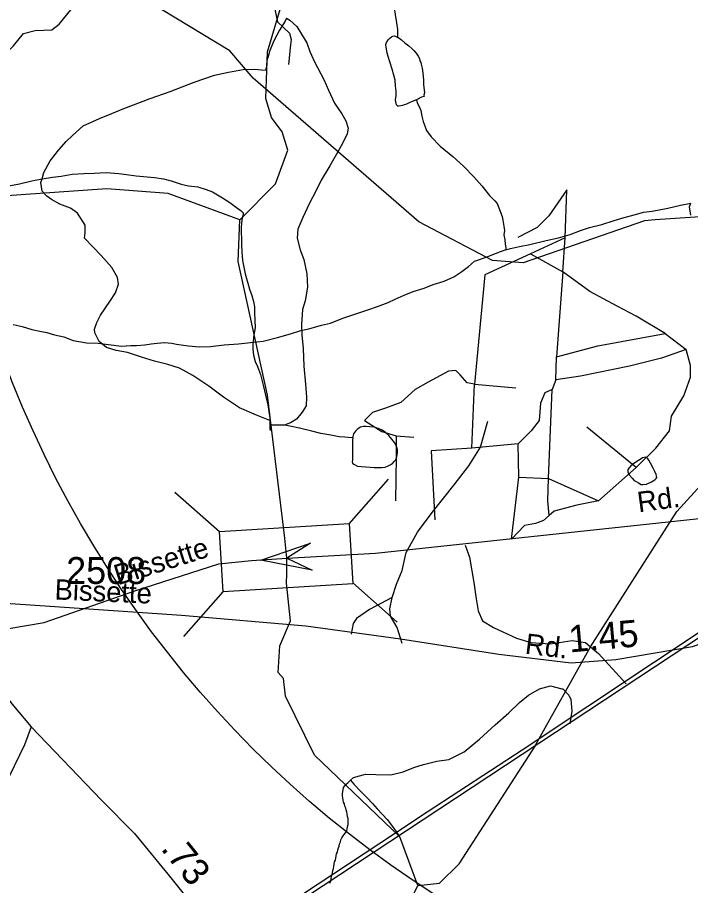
# Model space of a CAD drawing. Extents: x 2169602 to 2449496, y 721995 to 810662.
# Drawn here: x 2410109 to 2413240, y 784209 to 788248 of the extents above; entities that cross this region are included whole.
import ezdxf

# ---------------------------------------------------------------- set-up
doc = ezdxf.new("R2010")
doc.units = 0
doc.layers.add('Default', color=7, linetype='Continuous')

msp = doc.modelspace()

# ---------------------------------------------------------------- linework, layer by layer
at = {"layer": 'Default'}
for p, q in [((2412656.5, 787222), (2412494.7, 787147.9)), ((2412646.4, 787063.6), (2412656.5, 787222)), ((2412494.7, 787147.9), (2412646.4, 787063.6)), ((2412646.4, 787063.6), (2412616, 786669.2)), ((2413121.4, 786777.1), (2413219.1, 786702.9)), ((2412612.7, 786561.3), (2412616, 786669.2)), ((2412221.8, 786244.4), (2412235.3, 786541.1)), ((2412235.3, 786541.1), (2412427.4, 786524.2)), ((2412612.7, 786561.3), (2412595.8, 786517.5)), ((2412579, 786102.9), (2412595.8, 786517.5)), ((2411282.9, 786372.2), (2411283.1, 786350.3)), ((2412986.6, 786153.4), (2412757.5, 786342.2)), ((2411871.4, 786301.7), (2411952.3, 786295)), ((2412437.5, 786264.7), (2412221.8, 786244.4)), ((2412440.8, 786109.6), (2412437.5, 786264.7)), ((2412811.5, 785998.4), (2412986.6, 786153.4)), ((2411651.9, 785892.6), (2411834.7, 786099.4)), ((2412407.1, 785820.3), (2412440.8, 786109.6)), ((2412440.8, 786109.6), (2412579, 786102.9)), ((2412579, 786102.9), (2412811.5, 785998.4)), ((2410841.8, 786039.5), (2411048.6, 785856.7)), ((2411668.9, 785617.2), (2411875.7, 785434.4)), ((2410883.2, 785368.1), (2411065.9, 785574.9)), ((2412512.6, 784851.6), (2412775, 785319))]:
    msp.add_line(p, q, dxfattribs=at)
for points in [[(2406761.9, 781061.2), (2414302.3, 786039.7), (2415401, 786802.3), (2416181.2, 787310.7), (2416190.6, 787317), (2416584.9, 787578.1), (2416617.7, 787599.6), (2417369.9, 788097.5), (2417415.6, 788128), (2417593.4, 788246.6), (2417595.2, 788247.7), (2417692.8, 788313), (2417793.7, 788380.2), (2417928.8, 788470.3), (2418018.5, 788530), (2418360.1, 788757.9), (2418402.7, 788786.3), (2418493.1, 788846.6), (2418613.5, 788926.8), (2419291.2, 789379.1), (2419929.1, 789805.5), (2420305, 790057.7)], [(2406761.9, 781061.2), (2414302.3, 786039.7), (2415401, 786802.3), (2416181.2, 787310.7), (2416190.6, 787317), (2416584.9, 787578.1), (2416617.7, 787599.6), (2417369.9, 788097.5), (2417415.6, 788128), (2417593.4, 788246.6), (2417595.2, 788247.7), (2417692.8, 788313), (2417793.7, 788380.2), (2417928.8, 788470.3), (2418018.5, 788530), (2418360.1, 788757.9), (2418402.7, 788786.3), (2418493.1, 788846.6), (2418613.5, 788926.8), (2419291.2, 789379.1), (2419929.1, 789805.5), (2420305, 790057.7)], [(2411143.9, 787306.2), (2411308.9, 787473.4), (2411367, 787629.7), (2411340.9, 787715.5), (2411290.9, 787782.1), (2411264.9, 787871.2), (2411272.9, 788087.5), (2411353.8, 788364.7), (2411335.8, 788588.2), (2411237.1, 788832.4), (2411208.9, 788971.3)], [(2413075.6, 787305.3), (2413025.8, 787301.9), (2412460.6, 787106.7), (2412318.7, 787116.2), (2411976.7, 787297), (2411205.7, 787965.5), (2411096.8, 788092.4), (2410595.7, 788397.9), (2410378.7, 788461.4), (2409935.8, 788726.3), (2409879, 788770)], [(2411540.2, 788698.9), (2411557.8, 788693.4), (2411574, 788683.2), (2411595.9, 788667.3), (2411624, 788649.7), (2411644.3, 788633.6), (2411664.2, 788617.7), (2411688.6, 788598.2), (2411718.6, 788574.2), (2411743, 788554.2), (2411777, 788518.3), (2411809, 788488.7), (2411833.2, 788455), (2411849.6, 788418.9), (2411857.6, 788384.8), (2411861.5, 788353), (2411863.9, 788321), (2411862.1, 788292.8), (2411866.2, 788261), (2411872.8, 788223.1), (2411876.7, 788191.3), (2411876.9, 788169.4), (2411876.4, 788159.3), (2411875, 788155.1)], [(2411283.2, 788410.3), (2411308.6, 788278), (2411318.8, 788227.1), (2411374.1, 788174.3), (2411383, 788145), (2411379.9, 788120.2), (2411369.7, 788028.5)], [(2409570.7, 788120.5), (2409730.7, 788078.4), (2409828.4, 788071.6), (2410013.7, 788071.6), (2410034, 788058.2), (2410091.2, 788115.5), (2410138.4, 788172.8), (2410192.3, 788186.3), (2410269.8, 788189.6), (2410303.5, 788216.6), (2410397.8, 788334.6), (2410438.3, 788381.8)], [(2411360.4, 788244.3), (2411354.3, 788230.2), (2411328.6, 788187.8), (2411302.6, 788141.8), (2411283.1, 788093.7), (2411273.7, 788059.8), (2411271.4, 788053.7), (2411267.3, 788029.6), (2411267.9, 788017.7), (2411263.6, 788001.7)], [(2411360.4, 788244.3), (2411376.2, 788234.2), (2411408.2, 788204.6), (2411430.5, 788170.4), (2411455.1, 788128.6), (2411468.9, 788088.7), (2411491.4, 788040.7), (2411534.1, 787959.2), (2411556.2, 787909.2), (2411584.1, 787849.4), (2411618.4, 787799.6), (2411637, 787766), (2411647.1, 787732), (2411643.2, 787705.8), (2411623.3, 787663.8), (2411599.7, 787621.6), (2411562.4, 787557.4), (2411522.4, 787491.3), (2411496.8, 787439.2), (2411467, 787383.2), (2411437.3, 787316.8), (2411413.7, 787262.7), (2411409.8, 787220.7), (2411424.6, 787167), (2411440.8, 787121.1), (2411454.7, 787054.9), (2411459, 786993), (2411447.6, 786929), (2411435.7, 786889.1), (2411429.9, 786818.9), (2411432.2, 786771.1), (2411438.9, 786707.2), (2411441.6, 786625.3), (2411449.6, 786541.3), (2411454.1, 786481.1), (2411452.1, 786441.2), (2411434.2, 786411), (2411406.5, 786379.2), (2411378.9, 786361), (2411362.9, 786354.9), (2411352.8, 786350.8)], [(2411964.6, 787863.6), (2411944.5, 787855.7), (2411930.8, 787849.7), (2411918.7, 787843.4), (2411908.6, 787841.7), (2411900.2, 787837.3), (2411892.6, 787835.6), (2411882.8, 787835.4), (2411878.7, 787835.3), (2411874.8, 787837.5), (2411872.3, 787841.5), (2411868.4, 787855.5), (2411868.2, 787865.2), (2411870.5, 787883.2), (2411870.3, 787905.1), (2411868, 787929.3), (2411865.8, 787955.2), (2411859.6, 787979.3), (2411852, 788007.2), (2411841.6, 788041.3), (2411833.2, 788065.2), (2411829.3, 788082.8), (2411823.5, 788108.9), (2411822.9, 788121.1), (2411825, 788131), (2411833, 788143.1), (2411841.2, 788150.9), (2411849, 788157), (2411854.7, 788160.9), (2411862.7, 788161.4), (2411875, 788155.1)], [(2411875, 788155.1), (2411878.7, 788155.3), (2411895.1, 788143.5), (2411911.1, 788129.3), (2411929.1, 788115.6), (2411943.3, 788103.7), (2411953.5, 788093.7), (2411963, 788081.7), (2411973, 788068), (2411979.2, 788055.8), (2411981.2, 788045.7), (2411985.5, 788037.8), (2411987.6, 788029.7), (2411991.3, 788011.7), (2411996, 787975.7), (2411997.8, 787951.9), (2411997.8, 787934.1), (2412000.3, 787910.2), (2412002.1, 787896.1), (2412000.1, 787886.2), (2412000.5, 787880.1), (2411988.2, 787875.9), (2411968.7, 787865.8), (2411964.6, 787863.6)], [(2410224.8, 787496), (2410232.8, 787526), (2410262.4, 787580.3), (2410301.9, 787632.4), (2410336, 787670.6), (2410365.7, 787698.6), (2410415.1, 787743), (2410491, 787777.4), (2410549.2, 787799.9), (2410605, 787823.8), (2410726.6, 787870.8), (2410820.5, 787903.2), (2410932.1, 787946), (2411026, 787978.5), (2411091.6, 787992.9), (2411159.7, 788005.3), (2411213.6, 788007.3), (2411243.9, 788003.5), (2411263.6, 788001.7)], [(2411964.6, 787863.6), (2411968.5, 787849.6), (2411976.5, 787835.9), (2411984.7, 787814), (2411990.7, 787787.9), (2411996.8, 787763.9), (2412005.2, 787738.2), (2412011.2, 787722.3), (2412033.3, 787692.2), (2412075.8, 787648.5), (2412133.6, 787600.8), (2412183.8, 787555.1), (2412232.2, 787505.6), (2412268.5, 787463.6), (2412305, 787419.9), (2412329.2, 787394), (2412340.7, 787382.1), (2412363, 787322.3), (2412367.3, 787304.2), (2412371.6, 787276.4), (2412373.7, 787256.2), (2412371.6, 787236.2), (2412375.7, 787212.5), (2412378, 787192.3), (2412380.5, 787176.5), (2412380.1, 787166.4)], [(2410035.6, 783234.1), (2410230.6, 783368), (2410305, 783421.7), (2411226.1, 784031.5), (2411862.4, 784451.9), (2412015.1, 784553), (2412456.4, 784840.3), (2413068.1, 785247.3), (2413223.7, 785350.7), (2413792.3, 785730.2), (2413834, 785757.8), (2413873.3, 785784.2), (2414196.9, 785999.9), (2414302.7, 786070.4), (2414333.7, 786091.1), (2414411, 786142.6), (2414735.2, 786358.6), (2414888.9, 786461.1), (2414965.8, 786512.4), (2415401, 786802.3), (2416181.2, 787310.7), (2416190.6, 787317), (2416585.1, 787578.1)], [(2410224.8, 787496), (2410273, 787504.1), (2410312.8, 787508.6), (2410364.7, 787518.6), (2410418.6, 787521), (2410466.6, 787523.5), (2410522.6, 787525.6), (2410580.6, 787522.1), (2410616.7, 787516.2), (2410662.4, 787510.5), (2410746.7, 787503.1), (2410788.5, 787497.1), (2410824.8, 787487.2), (2410870.5, 787471.8), (2410905, 787463.7), (2410948.9, 787459.9), (2410986.6, 787446.5), (2411016.7, 787436.3), (2411063.3, 787408.6), (2411096.9, 787386.8), (2411127.5, 787363.1), (2411149.4, 787347.3), (2411161.5, 787337.4)], [(2409364.2, 787279.3), (2409386.6, 787285.2), (2409428.2, 787295.5), (2409476.2, 787303.7), (2409552.1, 787322.2), (2409609.7, 787334.6), (2409663.8, 787350.8), (2409711.6, 787369.1), (2409753.4, 787383.5), (2409811.4, 787397.8), (2409869.3, 787415.8), (2409915.6, 787430.4), (2409967.3, 787444.4), (2410005, 787455), (2410045.2, 787459), (2410118.6, 787473.5), (2410176.6, 787487.8), (2410224.8, 787496)], [(2411282.9, 786372.2), (2411220.6, 786397.9), (2411142.4, 786431.6), (2411068.2, 786481), (2410999.7, 786532.7), (2410925.7, 786582.4), (2410863.6, 786615.7), (2410809.6, 786633.6), (2410747.3, 786649.2), (2410687.2, 786666.7), (2410621.2, 786688.5), (2410569.3, 786698.4), (2410523, 786711.8), (2410488.9, 786739.7), (2410468.8, 786779.7), (2410468.4, 786797.6), (2410478.7, 786827.7), (2410496.1, 786861.9), (2410539.6, 786925.9), (2410565.8, 786966.2), (2410579.4, 787006.4), (2410575.3, 787038.2), (2410549.2, 787083.9), (2410498.8, 787139.8), (2410422.1, 787221.1), (2410423.9, 787245.2), (2410424.1, 787281.3), (2410389.5, 787336.8), (2410355.7, 787360.6), (2410307.3, 787378.5), (2410267.5, 787400.3), (2410245.5, 787416.1), (2410225.2, 787439.9), (2410218.7, 787479.9), (2410224.8, 787496)], [(2411143.9, 787306.2), (2410809.8, 787427.8), (2410525.8, 787450), (2410059.8, 787418.1)], [(2412656.5, 787222), (2412664.9, 787446.2), (2412580.7, 787324.9), (2412526.8, 787270.9), (2412435.8, 787223.7)], [(2412380.1, 787166.4), (2412402.4, 787172.4), (2412444, 787182.7), (2412492, 787190.8), (2412567.9, 787209.4), (2412625.5, 787221.8), (2412679.6, 787238), (2412727.4, 787256.3), (2412769.2, 787270.7), (2412827.3, 787285), (2412885.1, 787303), (2412931.4, 787317.5), (2412983.1, 787331.6), (2413020.8, 787342.1), (2413061, 787346.2), (2413134.4, 787360.6), (2413192.5, 787375), (2413240.7, 787383.1)], [(2413241.1, 787327.1), (2413234.5, 787367), (2413240.7, 787383.1)], [(2411887.3, 784436.4), (2411490.8, 784815.9), (2411355.9, 785090.9), (2411346.9, 785173.1), (2411321.9, 785199.8), (2411329.9, 785324.4), (2411378.9, 785441.4), (2411361, 785616.3), (2411361.7, 785658.9), (2411362.5, 785731.5), (2411353.7, 785824.6), (2411272.9, 786490), (2411135.9, 787112.8), (2411143.9, 787306.2)], [(2411161.5, 787337.4), (2411159.5, 787333.2), (2411153.5, 787305.3), (2411150, 787271.3), (2411150, 787245.4), (2411151.9, 787221.1), (2411152.1, 787189.5), (2411152.3, 787157.4), (2411156.6, 787117.4), (2411162.7, 787085.2), (2411168.9, 787055.5), (2411181.2, 787011.5), (2411189.2, 786983.5), (2411199.4, 786953.6), (2411207.6, 786925.6), (2411212.2, 786901.7), (2411211.7, 786873.8), (2411214.2, 786839.8), (2411214.4, 786803.6), (2411208.7, 786771.6), (2411204.8, 786727.6), (2411204.6, 786703.7), (2411206.8, 786675.8), (2411214.8, 786647.8), (2411225.3, 786623.9), (2411239.4, 786586.1), (2411254, 786530), (2411263.8, 786490.3), (2411274.5, 786446.2), (2411278.4, 786414.3), (2411282.9, 786384.4), (2411282.9, 786372.2)], [(2414159.7, 787193.4), (2413825.7, 787315), (2413541.7, 787337.2), (2413075.6, 787305.3)], [(2410089, 786819.6), (2410131.2, 786810), (2410177, 786796.2), (2410221.3, 786786.6), (2410246.9, 786782.7), (2410281.3, 786770.6), (2410325.2, 786761.1), (2410369.3, 786745.1), (2410431.2, 786733.7), (2410485.4, 786731.7), (2410533.1, 786726), (2410593.2, 786718.6), (2410637.3, 786720.9), (2410663.4, 786721), (2410701.3, 786725), (2410731.4, 786729.3), (2410759.3, 786731.6), (2410793.4, 786735.8), (2410827, 786731.9), (2410849.3, 786727.7), (2410871.3, 786724), (2410905.3, 786720.1), (2410955.1, 786714.6), (2411007.2, 786716.9), (2411071.2, 786725), (2411136.8, 786729.7), (2411193.2, 786735.8), (2411252.9, 786742.2), (2411318.5, 786758.7), (2411378.6, 786775.1), (2411426.8, 786791.4), (2411464.3, 786799.5), (2411522.7, 786815.8), (2411564.8, 786826.1), (2411622, 786848.2), (2411678.2, 786866.5), (2411738.2, 786887.1), (2411784.2, 786903.2), (2411834, 786921.3), (2411866, 786937.5), (2411907.2, 786956), (2411949.4, 786971.9), (2412001.5, 786988.4), (2412043.4, 787004.8), (2412093.2, 787020.8), (2412139.1, 787041), (2412176.6, 787065.4), (2412206.6, 787089.6), (2412234.5, 787113.4), (2412248.2, 787117.8), (2412294.3, 787133.9), (2412328.2, 787147.9), (2412350.3, 787156.3)], [(2412494.7, 787147.9), (2412282.5, 787050.1), (2412235.3, 786541.1)], [(2412380.1, 787166.4), (2412364.3, 787160.3), (2412350.3, 787156.3)], [(2413121.4, 786777.1), (2412986.6, 786858), (2412899.1, 786905.2), (2412771, 786972.6), (2412646.4, 787063.6)], [(2412616, 786669.2), (2412808.1, 786719.8), (2413121.4, 786777.1)], [(2413219.1, 786702.9), (2413104.6, 786662.4), (2412956.3, 786625.4), (2412727.2, 786578.2), (2412612.7, 786561.3)], [(2412986.6, 786153.4), (2413077.6, 786244.4), (2413141.6, 786325.3), (2413151.7, 786392.8), (2413209, 786487.2), (2413239.3, 786574.8), (2413239.3, 786628.7), (2413219.1, 786702.9)], [(2412235.3, 786541.1), (2412201.6, 786547.8), (2412167.9, 786584.9), (2412147.7, 786605.1), (2412114, 786601.8), (2412019.7, 786551.2), (2411959, 786517.5), (2411891.7, 786456.8), (2411820.9, 786429.8), (2411760.3, 786409.6), (2411723.2, 786372.5), (2411804.1, 786322), (2411871.4, 786301.7)], [(2412595.8, 786517.5), (2412562.1, 786500.6), (2412541.9, 786453.4), (2412535.2, 786372.5), (2412498.1, 786325.3), (2412437.5, 786264.7)], [(2411352.8, 786350.8), (2411346.9, 786350.8), (2411332.9, 786350.5), (2411283.1, 786350.3)], [(2411283.1, 786350.3), (2411283.1, 786334.5), (2411285.2, 786326.5)], [(2411669.2, 786292.8), (2411663.3, 786292.5), (2411631.3, 786294.5), (2411605, 786296), (2411566.9, 786304.2), (2411521, 786311.5), (2411478.7, 786323.6), (2411420.7, 786337.2), (2411376.8, 786346.7), (2411352.8, 786350.8)], [(2411669.2, 786292.8), (2411667, 786282.5), (2411667, 786264.7), (2411667.4, 786240.7), (2411667.2, 786222.5), (2411667.4, 786200.6), (2411667.4, 786190.4), (2411665.3, 786180.6), (2411667.8, 786174.6), (2411673.9, 786168.7), (2411690.1, 786160.6), (2411707.6, 786158.8), (2411729.9, 786157), (2411749.8, 786154.8), (2411767.8, 786153.3), (2411789.6, 786153.3), (2411804.1, 786153.5), (2411820.1, 786155.5), (2411833.5, 786161.6), (2411851.7, 786171.5), (2411863.6, 786183.9), (2411869.6, 786189.8), (2411873.7, 786203.8), (2411877.6, 786221.5), (2411877.3, 786235.8), (2411873, 786253.8), (2411863.4, 786269.5), (2411851.1, 786285.5), (2411837.2, 786303.5), (2411821.2, 786317.3), (2411805, 786327.4), (2411786.7, 786335), (2411769.1, 786341), (2411749, 786343.2), (2411730.9, 786344.7), (2411718.6, 786344.9), (2411704.9, 786340.9), (2411696.9, 786336.9), (2411689.1, 786330.7), (2411680.9, 786322.6), (2411672.9, 786310.5), (2411669.2, 786298.4), (2411669.2, 786292.8)], [(2411852.5, 785549.8), (2411871.5, 785610.6), (2411898.1, 785675.1), (2411917.1, 785758.7), (2411970.2, 785853.6), (2412038.5, 785944.8), (2412141, 786073.9), (2412209.3, 786161.2), (2412262.4, 786248.6), (2412296.6, 786370.1)], [(2411871.4, 786301.7), (2411871.4, 786204), (2411868.1, 785998.4)], [(2412775, 785319), (2413175.9, 785949.3), (2413481.9, 786284.2)], [(2412221.8, 786244.4), (2412033.2, 786231), (2412050, 785910.7)], [(2412998.1, 786082.1), (2413010, 786074.2), (2413018, 786074.2), (2413034.2, 786076.6), (2413058, 786086.8), (2413073.9, 786096.5), (2413079.7, 786102.6), (2413082.2, 786106.7), (2413081.7, 786114.8), (2413079.7, 786120.8), (2413073.5, 786134.7), (2413065.5, 786150.6), (2413053.4, 786174.7), (2413045.4, 786188.5), (2413041.3, 786194.3), (2413033.6, 786200.4), (2413029.5, 786202.2), (2413023.7, 786200.3), (2413015.7, 786198.2), (2413009.6, 786194.3), (2412997.7, 786186.4), (2412975.7, 786172.3), (2412961.6, 786162.2), (2412953.6, 786152.1), (2412947.6, 786144.1), (2412947.4, 786138), (2412947.6, 786131.9), (2412956, 786118), (2412968.1, 786104), (2412978, 786094), (2412986, 786088.3), (2412998.1, 786082.1)], [(2412582.3, 785930.9), (2412575.6, 785998.4), (2412579, 786102.9)], [(2411362.5, 785731.5), (2411774.8, 785756.2), (2413265.9, 785915.3), (2413732.6, 785974), (2414302.3, 786039.7)], [(2412811.5, 785998.4), (2412710.4, 785978.1), (2412605.9, 785951.2), (2412582.3, 785930.9)], [(2412582.3, 785930.9), (2412555.4, 785907.3), (2412518.3, 785893.8), (2412467.8, 785883.7), (2412407.1, 785820.3)], [(2412190.8, 785793.1), (2412211.5, 785736.3), (2412231.8, 785619.2), (2412242, 785542.8), (2412252.2, 785486.8), (2412272.5, 785441), (2412323.4, 785410.4), (2412430.3, 785359.5), (2412496.4, 785339.2), (2412588, 785334.1), (2412689.7, 785349.3), (2412750.8, 785339.2), (2412775, 785319)], [(2406772.1, 785626.3), (2406830.7, 785649.4), (2407199, 785624.2), (2407856.1, 785580.3), (2408434.8, 785530), (2408874.3, 785469.3), (2409332.6, 785398.1), (2409668.5, 785358.3), (2409875.6, 785372.9), (2410233.5, 785433.7), (2410656.2, 785580.3), (2411046.5, 785705.9), (2411197.2, 785720.6), (2411362.5, 785731.5)], [(2409787.9, 785513.5), (2409846.5, 785536.5), (2410214.8, 785511.4), (2410871.9, 785467.4), (2411450.6, 785417.2), (2411890.1, 785356.4), (2412348.4, 785285.2), (2412684.3, 785245.4), (2412891.5, 785260.1), (2413249.3, 785320.8), (2413672.1, 785467.4), (2414062.4, 785593.1), (2414213.1, 785607.8), (2414378.3, 785618.7)], [(2411852.5, 785549.8), (2411746.3, 785492.9), (2411685.5, 785451.1), (2411670.3, 785428.3), (2411661.4, 785379)], [(2411898.2, 785335.4), (2411875.3, 785409.3), (2411844.9, 785462.5), (2411841.1, 785496.7), (2411852.5, 785549.8)], [(2409787.9, 785513.5), (2409877.9, 785343.9), (2409967.9, 785207.7), (2410083, 785054.9), (2410173, 784948.1), (2410500.5, 784606.7), (2410653.2, 784451.7), (2410816.5, 784252.8), (2411234, 783731.3), (2411407.7, 783488.4), (2411462.1, 783387.8), (2411592.9, 783098.8), (2411733.1, 782778.4), (2411787.5, 782652.8), (2411887.3, 782341.2)], [(2412775, 785319), (2412811.9, 785288.3), (2412940.2, 785148.2)], [(2411657.9, 784699.2), (2411671.9, 784711.3), (2411727.7, 784727.6), (2411775.8, 784725.6), (2411845.6, 784723.9), (2411903.8, 784738.3), (2411953.4, 784758.7), (2411997.5, 784772.8), (2412059.4, 784787.3), (2412115.6, 784795.5), (2412187.2, 784832.1), (2412258.3, 784890.3), (2412330.3, 784956.9), (2412394.1, 785013), (2412443.7, 785061.4), (2412485.5, 785095.7), (2412537.4, 785123.9), (2412589.1, 785138), (2412641.2, 785124.5)], [(2412641.2, 785124.5), (2412645.5, 785124.2), (2412673.2, 785094.5), (2412683.4, 785074.7), (2412688.1, 785020.8), (2412678.7, 784961.8)], [(2410173, 784948.1), (2410142.6, 784864.4), (2410070.5, 784716.2), (2410017.4, 784604.2), (2409996.5, 784543.5), (2409952.9, 784406.7)], [(2411971.8, 784209.1), (2412071.8, 784220.2), (2412162.9, 784310.1), (2412520, 784863)], [(2411562.7, 784220.9), (2411566.7, 784230.7), (2411568.3, 784240.6), (2411570.6, 784250.8), (2411572.6, 784260.6), (2411574.3, 784268.9), (2411576.5, 784278.6), (2411578.6, 784288.9), (2411580.6, 784298.7), (2411581.9, 784308.7), (2411583.9, 784318.9), (2411587.8, 784326.8), (2411589.9, 784336.7), (2411592.1, 784346.9), (2411593.8, 784356.8), (2411598.1, 784364.7), (2411600.1, 784374.9), (2411601.8, 784384.8), (2411605.7, 784392.7), (2411607.3, 784403), (2411611.6, 784412.9), (2411613.6, 784422.7), (2411617.5, 784431.1), (2411623.5, 784441.1), (2411629.6, 784447.1), (2411635.6, 784455.1), (2411641.1, 784463.2), (2411643.2, 784473), (2411644.8, 784482.9), (2411647.1, 784493.1), (2411647.1, 784501.2), (2411647.1, 784511), (2411647.1, 784521.1), (2411644.8, 784531.2), (2411642.6, 784540.9), (2411640.9, 784550.9), (2411638.7, 784560.9), (2411636.6, 784568.9), (2411632.3, 784578.9), (2411630.7, 784588.9), (2411626.4, 784596.8), (2411624.7, 784606.8), (2411622.1, 784616.9), (2411620.4, 784626.9), (2411620.4, 784636.7), (2411622.5, 784646.9), (2411624.1, 784654.8), (2411626.4, 784665), (2411632.3, 784673), (2411637.8, 784681.1), (2411646.3, 784687.1), (2411657.9, 784699.2)], [(2411657.9, 784699.2), (2411674.1, 784681.3), (2411704.5, 784649.1), (2411736.1, 784617.5), (2411760.7, 784591.6), (2411782.8, 784565.9), (2411807, 784539.9), (2411829, 784515.9), (2411849.3, 784490.1), (2411869.1, 784462.4), (2411885.9, 784435.5)], [(2411971.8, 784209.1), (2411887.3, 784436.4), (2411881.7, 784441.5)], [(2411333.8, 777641.8), (2411316.8, 777750.4), (2411240.7, 777876.6), (2411256.7, 778125.6), (2411346.7, 778350.1), (2411445.8, 778469.4), (2411493.8, 778793.2), (2411600.8, 779001), (2411604.7, 779850.5), (2411501.8, 780377.4), (2411491.7, 780702.4), (2411457.7, 780785.1), (2411464.9, 780942.4), (2411538.7, 781193.4), (2411562.7, 781393.1), (2411725.7, 782009.7), (2411807.7, 782244.2), (2411973.8, 782437.7), (2411972.8, 782519.7), (2411847.7, 782561.6), (2411805.9, 782611.6), (2411826.8, 783336.2), (2411864.7, 783994.8), (2411971.8, 784209.1)]]:
    msp.add_lwpolyline(points, dxfattribs=at)
for points in [[(2411048.6, 785856.7), (2411651.8, 785894), (2411669.2, 785612.1), (2411065.9, 785574.9)], [(2411480, 785676), (2411240.8, 785723.5), (2411471.7, 785801.9), (2411362.5, 785731.5)]]:
    msp.add_lwpolyline(points, close=True, dxfattribs=at)
for centre in [(2411724.3, 788494.3), (2414740.2, 788381.5)]:
    msp.add_circle(centre, 5000, dxfattribs=at)

# ---------------------------------------------------------------- texts
for s, height, rotation, p in [('Rd.', 95, 7.7059, (2412998.5, 785945)), ('Bissette', 95, 17.4766, (2410576.2, 785605.5)), ('Bissette', 95, 357.5305, (2410281, 785540.1)), ('1.45', 125, 5.1522, (2412678.1, 785293.4)), ('Rd.', 95, 353.085, (2412466.7, 785288.5)), ('.73', 125, 308.7683, (2410772.8, 784379.6))]:
    msp.add_text(s, height=height, rotation=rotation, dxfattribs=at).set_placement(p)
msp.add_text('2508', height=125, dxfattribs=at).set_placement((2410336, 785612.3))

doc.saveas('drawing.dxf')
